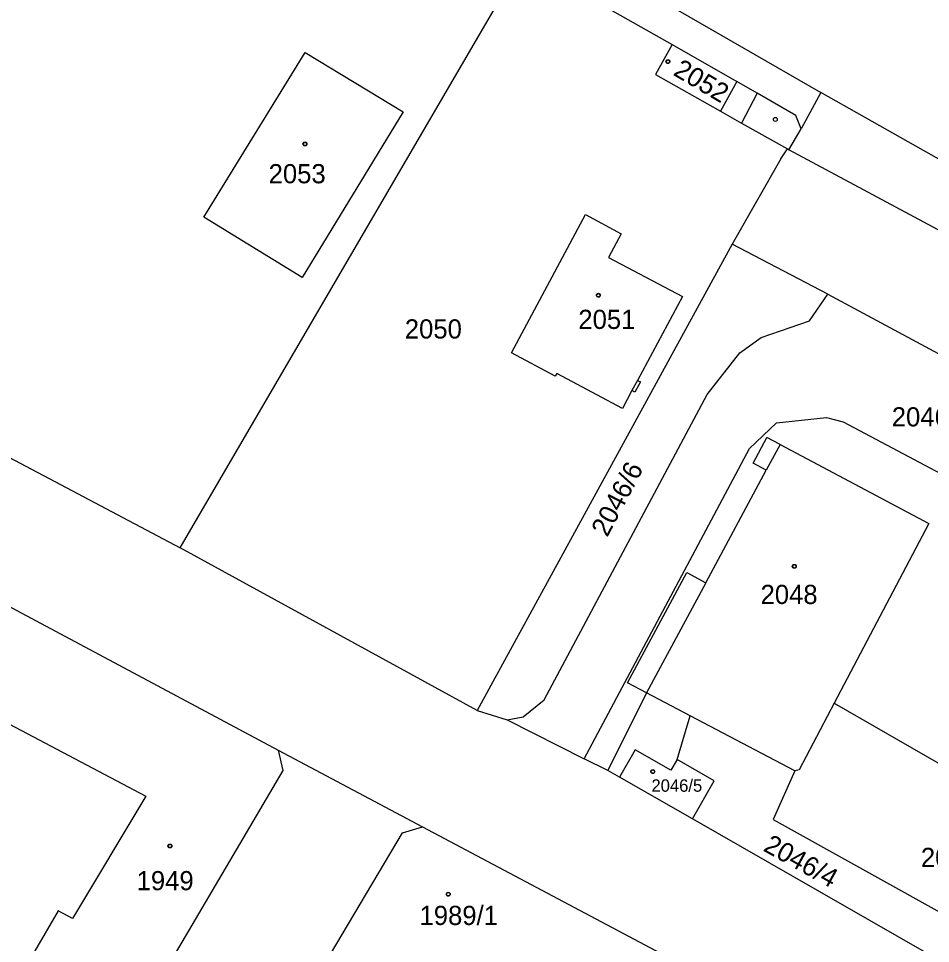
# Model space of a CAD drawing. Extents: x -593183 to -588034, y -1130415 to -1124994.
# Drawn here: x -590459.1 to -590378.3, y -1128689.4 to -1128607.4 of the extents above; entities that cross this region are included whole.
import ezdxf

# ---------------------------------------------------------------- set-up
doc = ezdxf.new("R2010")
doc.units = 0
for name, color, linetype in [('Vrstva 1', 7, 'Continuous'), ('Vrstva 18', 7, 'Continuous'), ('Vrstva 19', 7, 'Continuous'), ('Vrstva 25', 7, 'Continuous'), ('Vrstva 4', 7, 'Continuous')]:
    doc.layers.add(name, color=color, linetype=linetype)

msp = doc.modelspace()

# ---------------------------------------------------------------- linework, layer by layer
at = {"layer": 'Vrstva 1'}
for p, q in [((-590444.75, -1128654.36), (-590414.37, -1128602.25)), ((-590414.37, -1128602.25), (-590401.15, -1128609.75)), ((-590403.35, -1128605.12), (-590387.98, -1128613.99)), ((-590401.15, -1128609.75), (-590402.64, -1128612.41)), ((-590401.15, -1128609.75), (-590395.41, -1128613.03)), ((-590442.65, -1128625.04), (-590433.67, -1128610.44)), ((-590433.67, -1128610.44), (-590425.01, -1128615.7)), ((-590402.64, -1128612.41), (-590396.87, -1128615.66)), ((-590393.61, -1128614.06), (-590395.41, -1128613.03)), ((-590390.18, -1128616.02), (-590393.61, -1128614.06)), ((-590387.98, -1128613.99), (-590389.73, -1128617.21)), ((-590374, -1128621.89), (-590387.98, -1128613.99)), ((-590425.01, -1128615.7), (-590433.95, -1128630.39)), ((-590396.87, -1128615.66), (-590395.02, -1128616.7)), ((-590389.73, -1128617.21), (-590390.18, -1128616.02)), ((-590395.02, -1128616.7), (-590390.94, -1128619)), ((-590390.81, -1128619.07), (-590389.73, -1128617.21)), ((-590391.52, -1128619.86), (-590390.94, -1128619)), ((-590390.94, -1128619), (-590390.81, -1128619.07)), ((-590357.18, -1128637.1), (-590390.81, -1128619.07)), ((-590391.52, -1128619.86), (-590395.83, -1128627.44)), ((-590433.95, -1128630.39), (-590442.65, -1128625.04)), ((-590415.4, -1128637.06), (-590408.85, -1128624.82)), ((-590408.85, -1128624.82), (-590405.66, -1128626.52)), ((-590405.66, -1128626.52), (-590406.79, -1128628.61)), ((-590395.83, -1128627.44), (-590418.44, -1128668.78)), ((-590387.36, -1128631.86), (-590395.83, -1128627.44)), ((-590406.79, -1128628.61), (-590400.25, -1128632.08)), ((-590400.25, -1128632.08), (-590404.23, -1128639.51)), ((-590388.97, -1128634.23), (-590387.36, -1128631.86)), ((-590387.36, -1128631.86), (-590361.8, -1128645.66)), ((-590393.27, -1128635.7), (-590388.97, -1128634.23)), ((-590395.15, -1128637.06), (-590393.27, -1128635.7)), ((-590411.52, -1128639.14), (-590415.4, -1128637.06)), ((-590398.05, -1128640.77), (-590395.15, -1128637.06)), ((-590411.39, -1128638.9), (-590411.52, -1128639.14)), ((-590405.57, -1128642.01), (-590411.39, -1128638.9)), ((-590403.97, -1128639.65), (-590404.46, -1128640.56)), ((-590404.23, -1128639.51), (-590403.97, -1128639.65)), ((-590404.72, -1128640.42), (-590405.57, -1128642.01)), ((-590404.46, -1128640.56), (-590404.72, -1128640.42)), ((-590469.14, -1128641.44), (-590444.75, -1128654.36)), ((-590412.49, -1128667.82), (-590398.05, -1128640.77)), ((-590391.9, -1128643.26), (-590387.47, -1128642.79)), ((-590387.47, -1128642.79), (-590386, -1128643.17)), ((-590386, -1128643.17), (-590366.17, -1128653.76)), ((-590394.3, -1128645.54), (-590391.9, -1128643.26)), ((-590393.97, -1128646.86), (-590392.75, -1128644.56)), ((-590391.59, -1128645.18), (-590392.75, -1128644.56)), ((-590408.94, -1128673.04), (-590394.3, -1128645.54)), ((-590391.59, -1128645.18), (-590378.41, -1128652.2)), ((-590392.83, -1128647.48), (-590393.97, -1128646.86)), ((-590398.18, -1128657.44), (-590392.83, -1128647.48)), ((-590378.41, -1128652.2), (-590386.8, -1128668.13)), ((-590418.44, -1128668.78), (-590444.75, -1128654.36)), ((-590467.73, -1128655.38), (-590436.07, -1128672.27)), ((-590405.1, -1128666.32), (-590399.86, -1128656.53)), ((-590399.86, -1128656.53), (-590398.18, -1128657.44)), ((-590403.43, -1128667.2), (-590405.1, -1128666.32)), ((-590403.43, -1128667.2), (-590406.87, -1128674.08)), ((-590399.56, -1128669.24), (-590403.43, -1128667.2)), ((-590414.37, -1128669.32), (-590412.49, -1128667.82)), ((-590386.8, -1128668.13), (-590389.91, -1128674.04)), ((-590386.8, -1128668.13), (-590362.58, -1128682.06)), ((-590418.44, -1128668.78), (-590415.77, -1128669.59)), ((-590415.77, -1128669.59), (-590414.37, -1128669.32)), ((-590400.72, -1128673.1), (-590399.56, -1128669.24)), ((-590390.27, -1128674.13), (-590399.56, -1128669.24)), ((-590415.77, -1128669.59), (-590408.94, -1128673.04)), ((-590436.07, -1128672.27), (-590435.65, -1128674.1)), ((-590436.07, -1128672.27), (-590423.29, -1128679.08)), ((-590406.87, -1128674.08), (-590408.94, -1128673.04)), ((-590397.43, -1128674.99), (-590400.72, -1128673.1)), ((-590435.65, -1128674.1), (-590452.83, -1128703.2)), ((-590405.83, -1128674.68), (-590406.87, -1128674.08)), ((-590390.27, -1128674.13), (-590392.19, -1128678.43)), ((-590389.91, -1128674.04), (-590390.27, -1128674.13)), ((-590399.36, -1128678.38), (-590405.83, -1128674.68)), ((-590399.36, -1128678.38), (-590397.43, -1128674.99)), ((-590369.29, -1128695.59), (-590399.36, -1128678.38)), ((-590392.19, -1128678.43), (-590367.54, -1128692.14)), ((-590425.07, -1128679.6), (-590423.29, -1128679.08)), ((-590423.29, -1128679.08), (-590395.47, -1128693.82)), ((-590437.15, -1128700), (-590425.07, -1128679.6))]:
    msp.add_line(p, q, dxfattribs=at)
at = {"layer": 'Vrstva 25'}
for centre, radius in [((-590401.53, -1128611.25), 0.175), ((-590401.53, -1128611.25), 0.15), ((-590392.01, -1128616.38), 0.175), ((-590433.7, -1128618.55), 0.175), ((-590433.7, -1128618.55), 0.15), ((-590407.69, -1128631.96), 0.175), ((-590407.69, -1128631.96), 0.15), ((-590390.33, -1128655.99), 0.175), ((-590390.33, -1128655.99), 0.15), ((-590402.87, -1128674.18), 0.175), ((-590402.87, -1128674.18), 0.15), ((-590445.67, -1128680.78), 0.175), ((-590445.67, -1128680.78), 0.15), ((-590421, -1128685.05), 0.175), ((-590421, -1128685.05), 0.15)]:
    msp.add_circle(centre, radius, dxfattribs=at)
at = {"layer": 'Vrstva 4'}
for p, q in [((-590395.41, -1128613.03), (-590396.87, -1128615.66)), ((-590393.61, -1128614.06), (-590395.02, -1128616.7)), ((-590404.23, -1128639.51), (-590404.72, -1128640.42)), ((-590391.59, -1128645.18), (-590392.83, -1128647.48)), ((-590398.18, -1128657.44), (-590403.43, -1128667.2)), ((-590472.12, -1128663.54), (-590447.8, -1128676.37)), ((-590404.44, -1128672.25), (-590405.83, -1128674.68)), ((-590401.27, -1128674.06), (-590404.44, -1128672.25)), ((-590400.72, -1128673.1), (-590401.27, -1128674.06)), ((-590447.8, -1128676.37), (-590454.31, -1128687.19)), ((-590455.56, -1128686.52), (-590457.67, -1128690.12)), ((-590454.31, -1128687.19), (-590455.56, -1128686.52))]:
    msp.add_line(p, q, dxfattribs=at)

# ---------------------------------------------------------------- texts
at = {"layer": 'Vrstva 18'}
for s, p in [('2050', (-590424.85, -1128635.8)), ('2046/2', (-590381.69, -1128643.59))]:
    msp.add_text(s, height=1.7, dxfattribs=at).set_placement(p)
for s, rotation, p in [('2046/6', 62.18955, (-590406.91, -1128653.47)), ('2046/4', 330.99354, (-590393.17, -1128681.16))]:
    msp.add_text(s, height=1.7, rotation=rotation, dxfattribs=at).set_placement(p)
at = {"layer": 'Vrstva 19'}
msp.add_text('2052', height=1.7, rotation=329.4, dxfattribs=at).set_placement((-590401.15, -1128612.4))
for s, height, p in [('2053', 1.7, (-590436.92, -1128622.04)), ('2051', 1.7, (-590409.47, -1128634.95)), ('2048', 1.7, (-590393.32, -1128659.33)), ('2046/5', 1.1, (-590402.99, -1128675.97)), ('2046/3', 1.7, (-590379.11, -1128682.64)), ('1949', 1.7, (-590448.62, -1128684.7)), ('1989/1', 1.7, (-590423.547, -1128687.78))]:
    msp.add_text(s, height=height, dxfattribs=at).set_placement(p)

doc.saveas('drawing.dxf')
